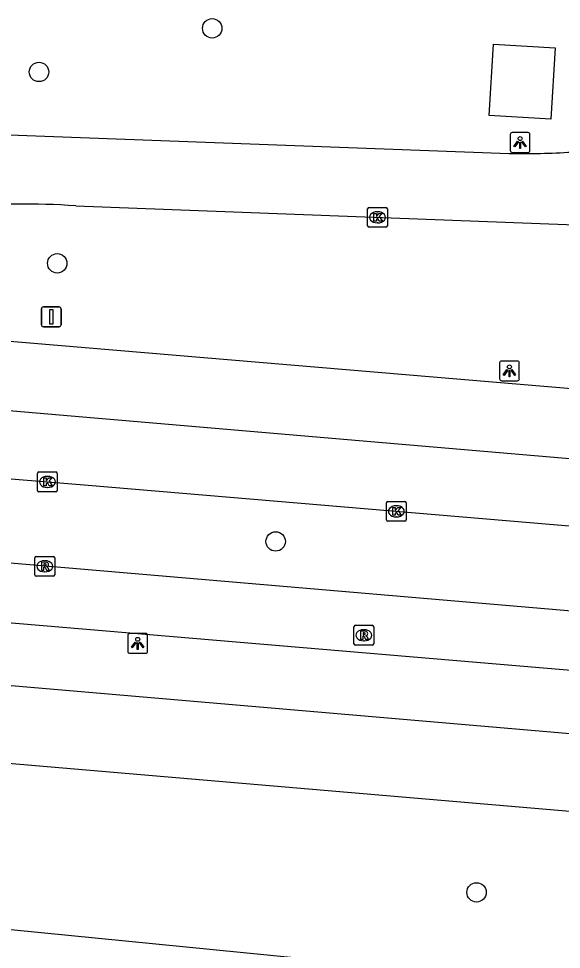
# Model space of a CAD drawing. Extents: x 161848 to 162726, y 385382 to 386521.
# Drawn here: x 162010.45 to 162037.82, y 386466.82 to 386513.74 of the extents above; entities that cross this region are included whole.
import ezdxf

# ---------------------------------------------------------------- set-up
doc = ezdxf.new("R2010")
doc.units = 0
for name, color, linetype in [('IMGEO_Berm_groen', 7, 'Continuous'), ('IMGEO_Boom', 7, 'Continuous'), ('IMGEO_Fietspad_gesloten', 7, 'Continuous'), ('IMGEO_Groenvoorziening', 7, 'Continuous'), ('IMGEO_Kolk', 7, 'Continuous'), ('IMGEO_Lichtpunt', 7, 'Continuous'), ('IMGEO_OVBaan_gesloten', 7, 'Continuous'), ('IMGEO_Rijbaan_regionaal_gesloten', 7, 'Continuous'), ('IMGEO_Rioolput', 7, 'Continuous'), ('IMGEO_Verkeersbordpaal', 7, 'Continuous'), ('IMGEO_Voetpad_open', 7, 'Continuous')]:
    doc.layers.add(name, color=color, linetype=linetype)

msp = doc.modelspace()

# ---------------------------------------------------------------- linework, layer by layer
at = {"layer": 'IMGEO_Berm_groen'}
msp.add_lwpolyline([(161997.655, 386469.021), (162000.068, 386477.051), (162054.173, 386472.418)], dxfattribs=at)
at = {"layer": 'IMGEO_Boom'}
for centre in [(162020.207, 386513.249), (162011.475, 386511.049), (162012.394, 386501.403), (162023.41, 386487.381), (162033.538, 386469.692)]:
    msp.add_circle(centre, 0.489, dxfattribs=at)
at = {"layer": 'IMGEO_Fietspad_gesloten'}
for points in [[(162137.028, 386475.324), (162130.159, 386475.992), (162090.647, 386479.403), (162007.651, 386486.482), (162003.036, 386486.821)], [(162152.75, 386470.212), (162147.786, 386470.716), (162110.939, 386474.623), (162095.249, 386475.917), (162059.758, 386479.07), (161997.359, 386484.34)]]:
    msp.add_lwpolyline(points, dxfattribs=at)
at = {"layer": 'IMGEO_Groenvoorziening'}
msp.add_lwpolyline([(162053.585, 386463.502), (162000, 386468.789), (161997.655, 386469.021)], dxfattribs=at)
at = {"layer": 'IMGEO_Kolk'}
for p, q in [((162028.043, 386503.296), (162028.043, 386504.148)), ((162028.118, 386504.222), (162028.97, 386504.222)), ((162028.531, 386504.002), (162028.556, 386504.002)), ((162029.044, 386504.148), (162029.044, 386503.296)), ((162028.97, 386503.222), (162028.118, 386503.222)), ((162028.554, 386503.442), (162028.529, 386503.442)), ((162011.472, 386490.884), (162012.324, 386490.884)), ((162011.397, 386489.958), (162011.397, 386490.81)), ((162011.885, 386490.664), (162011.91, 386490.664)), ((162012.398, 386490.81), (162012.398, 386489.958)), ((162011.908, 386490.104), (162011.883, 386490.104)), ((162012.324, 386489.884), (162011.472, 386489.884)), ((162028.993, 386488.474), (162028.993, 386489.326)), ((162029.068, 386489.4), (162029.92, 386489.4)), ((162029.481, 386489.18), (162029.506, 386489.18)), ((162029.994, 386489.326), (162029.994, 386488.474)), ((162029.504, 386488.62), (162029.479, 386488.62)), ((162029.92, 386488.4), (162029.068, 386488.4))]:
    msp.add_line(p, q, dxfattribs=at)
for points in [[(162028.043, 386503.296), (162028.043, 386504.148)], [(162028.118, 386504.222), (162028.97, 386504.222)], [(162029.044, 386504.148), (162029.044, 386503.296)], [(162028.364, 386503.922), (162028.487, 386503.922), (162028.487, 386503.771), (162028.617, 386503.922), (162028.781, 386503.922), (162028.635, 386503.771), (162028.788, 386503.522), (162028.636, 386503.522), (162028.551, 386503.686), (162028.487, 386503.619), (162028.487, 386503.522), (162028.364, 386503.522), (162028.364, 386503.922)], [(162028.97, 386503.222), (162028.118, 386503.222)], [(162011.472, 386490.884), (162012.324, 386490.884)], [(162011.397, 386489.958), (162011.397, 386490.81)], [(162011.718, 386490.584), (162011.841, 386490.584), (162011.841, 386490.433), (162011.971, 386490.584), (162012.135, 386490.584), (162011.989, 386490.433), (162012.142, 386490.184), (162011.99, 386490.184), (162011.905, 386490.348), (162011.841, 386490.281), (162011.841, 386490.184), (162011.718, 386490.184), (162011.718, 386490.584)], [(162012.398, 386490.81), (162012.398, 386489.958)], [(162012.324, 386489.884), (162011.472, 386489.884)], [(162028.993, 386488.474), (162028.993, 386489.326)], [(162029.068, 386489.4), (162029.92, 386489.4)], [(162029.314, 386489.1), (162029.437, 386489.1), (162029.437, 386488.949), (162029.567, 386489.1), (162029.731, 386489.1), (162029.585, 386488.949), (162029.738, 386488.7), (162029.586, 386488.7), (162029.501, 386488.864), (162029.437, 386488.797), (162029.437, 386488.7), (162029.314, 386488.7), (162029.314, 386489.1)], [(162029.994, 386489.326), (162029.994, 386488.474)], [(162029.92, 386488.4), (162029.068, 386488.4)]]:
    msp.add_lwpolyline(points, dxfattribs=at)
for centre, start, end in [((162028.12, 386504.146), 91.552, 178.448), ((162028.12, 386504.146), 91.552, 178.448), ((162028.968, 386504.146), 1.552, 88.448), ((162028.968, 386504.146), 1.552, 88.448), ((162028.12, 386503.298), 181.552, 268.448), ((162028.12, 386503.298), 181.552, 268.448), ((162028.968, 386503.298), 271.552, 358.448), ((162028.968, 386503.298), 271.552, 358.448), ((162011.474, 386490.808), 91.552, 178.448), ((162011.474, 386490.808), 91.552, 178.448), ((162012.322, 386490.808), 1.552, 88.448), ((162012.322, 386490.808), 1.552, 88.448), ((162011.474, 386489.96), 181.552, 268.448), ((162011.474, 386489.96), 181.552, 268.448), ((162012.322, 386489.96), 271.552, 358.448), ((162012.322, 386489.96), 271.552, 358.448), ((162029.07, 386489.324), 91.552, 178.448), ((162029.07, 386489.324), 91.552, 178.448), ((162029.918, 386489.324), 1.552, 88.448), ((162029.918, 386489.324), 1.552, 88.448), ((162029.07, 386488.476), 181.552, 268.448), ((162029.07, 386488.476), 181.552, 268.448), ((162029.918, 386488.476), 271.552, 358.448), ((162029.918, 386488.476), 271.552, 358.448)]:
    msp.add_arc(centre, 0.0765, start, end, dxfattribs=at)
for centre, major_axis, ratio, start_param, end_param in [((162028.53, 386503.722), (-0.387, 0.002), 0.722429, 4.712389, 7.853982), ((162028.555, 386503.722), (-0.39, 0.002), 0.717154, 1.570796, 4.712389), ((162011.884, 386490.384), (-0.387, 0.002), 0.722429, 4.712389, 7.853982), ((162011.909, 386490.384), (-0.39, 0.002), 0.717154, 1.570796, 4.712389), ((162029.48, 386488.9), (-0.387, 0.002), 0.722429, 4.712389, 7.853982), ((162029.505, 386488.9), (-0.39, 0.002), 0.717154, 1.570796, 4.712389)]:
    msp.add_ellipse(centre, major_axis=major_axis, ratio=ratio, start_param=start_param, end_param=end_param, dxfattribs=at)
at = {"layer": 'IMGEO_Lichtpunt'}
for p, q in [((162035.238, 386507.895), (162035.238, 386507.088)), ((162035.238, 386507.895), (162035.238, 386507.088)), ((162036.14, 386507.99), (162035.332, 386507.99)), ((162036.14, 386507.99), (162035.332, 386507.99)), ((162036.234, 386507.088), (162036.234, 386507.895)), ((162036.234, 386507.088), (162036.234, 386507.895)), ((162035.332, 386506.994), (162036.14, 386506.994)), ((162035.332, 386506.994), (162036.14, 386506.994)), ((162034.7, 386496.382), (162034.7, 386495.575)), ((162034.7, 386496.382), (162034.7, 386495.575)), ((162035.602, 386496.477), (162034.794, 386496.477)), ((162035.602, 386496.477), (162034.794, 386496.477)), ((162035.696, 386495.575), (162035.696, 386496.382)), ((162035.696, 386495.575), (162035.696, 386496.382)), ((162034.794, 386495.481), (162035.602, 386495.481)), ((162034.794, 386495.481), (162035.602, 386495.481)), ((162015.953, 386482.649), (162015.953, 386481.842)), ((162015.953, 386482.649), (162015.953, 386481.842)), ((162016.855, 386482.744), (162016.047, 386482.744)), ((162016.855, 386482.744), (162016.047, 386482.744)), ((162016.949, 386481.842), (162016.949, 386482.649)), ((162016.949, 386481.842), (162016.949, 386482.649)), ((162016.047, 386481.748), (162016.855, 386481.748)), ((162016.047, 386481.748), (162016.855, 386481.748))]:
    msp.add_line(p, q, dxfattribs=at)
for points in [[(162035.612, 386507.559), (162035.651, 386507.531), (162035.463, 386507.269), (162035.425, 386507.296), (162035.612, 386507.559)], [(162035.714, 386507.511), (162035.761, 386507.511), (162035.761, 386507.189), (162035.714, 386507.189), (162035.714, 386507.511)], [(162035.824, 386507.531), (162035.862, 386507.558), (162036.049, 386507.296), (162036.01, 386507.268), (162035.824, 386507.531)], [(162035.074, 386496.046), (162035.113, 386496.018), (162034.925, 386495.756), (162034.887, 386495.783), (162035.074, 386496.046)], [(162035.286, 386496.018), (162035.324, 386496.045), (162035.511, 386495.783), (162035.472, 386495.755), (162035.286, 386496.018)], [(162035.176, 386495.998), (162035.223, 386495.998), (162035.223, 386495.676), (162035.176, 386495.676), (162035.176, 386495.998)], [(162016.327, 386482.313), (162016.366, 386482.285), (162016.178, 386482.023), (162016.14, 386482.05), (162016.327, 386482.313)], [(162016.429, 386482.265), (162016.476, 386482.265), (162016.476, 386481.943), (162016.429, 386481.943), (162016.429, 386482.265)], [(162016.539, 386482.285), (162016.577, 386482.312), (162016.764, 386482.05), (162016.725, 386482.022), (162016.539, 386482.285)]]:
    msp.add_lwpolyline(points, dxfattribs=at)
for centre in [(162035.737, 386507.693), (162035.199, 386496.18), (162016.452, 386482.447)]:
    msp.add_circle(centre, 0.0994, dxfattribs=at)
for centre, start, end in [((162035.332, 386507.895), 90, 180), ((162035.332, 386507.895), 90, 180), ((162036.14, 386507.895), 0, 90), ((162036.14, 386507.895), 0, 90), ((162035.332, 386507.088), 180, 270), ((162035.332, 386507.088), 180, 270), ((162036.14, 386507.088), 270, 0), ((162036.14, 386507.088), 270, 360), ((162034.794, 386496.382), 90, 180), ((162034.794, 386496.382), 90, 180), ((162035.602, 386496.382), 0, 90), ((162035.602, 386496.382), 0, 90), ((162034.794, 386495.575), 180, 270), ((162034.794, 386495.575), 180, 270), ((162035.602, 386495.575), 270, 0), ((162035.602, 386495.575), 270, 360), ((162016.047, 386482.649), 90, 180), ((162016.047, 386482.649), 90, 180), ((162016.855, 386482.649), 0, 90), ((162016.855, 386482.649), 0, 90), ((162016.047, 386481.842), 180, 270), ((162016.047, 386481.842), 180, 270), ((162016.855, 386481.842), 270, 0), ((162016.855, 386481.842), 270, 360)]:
    msp.add_arc(centre, 0.0946, start, end, dxfattribs=at)
at = {"layer": 'IMGEO_OVBaan_gesloten'}
for points in [[(162110.273, 386488.603), (162092.771, 386490.488), (162003.619, 386498.001)], [(162151.907, 386481.614), (162150.934, 386481.7), (162087.587, 386487.335), (162071.717, 386488.747), (162055.732, 386490.044), (162027.625, 386492.448), (162003.459, 386494.516)], [(162003.301, 386491.087), (162013.955, 386490.216), (162070.231, 386485.46), (162125.402, 386480.772), (162137.511, 386479.644), (162151.62, 386478.363)]]:
    msp.add_lwpolyline(points, dxfattribs=at)
at = {"layer": 'IMGEO_Rijbaan_regionaal_gesloten'}
for points in [[(162000.942, 386508.222), (162035.176, 386506.94)], [(162013.326, 386504.301), (162050.887, 386502.873), (162053.003, 386502.691)]]:
    msp.add_lwpolyline(points, dxfattribs=at)
for centre, radius, start, end in [((162035.894, 386546.155), 39.222, 268.9507, 273.5809), ((162010.786, 386466.772), 37.615, 86.1282, 95.2841)]:
    msp.add_arc(centre, radius, start, end, dxfattribs=at)
at = {"layer": 'IMGEO_Rioolput'}
for p, q in [((162011.339, 386486.631), (162012.191, 386486.631)), ((162011.264, 386485.705), (162011.264, 386486.557)), ((162011.752, 386486.411), (162011.777, 386486.411)), ((162012.265, 386486.557), (162012.265, 386485.705)), ((162011.775, 386485.851), (162011.75, 386485.851)), ((162012.191, 386485.631), (162011.339, 386485.631)), ((162027.354, 386482.229), (162027.354, 386483.081)), ((162027.429, 386483.155), (162028.281, 386483.155)), ((162027.842, 386482.935), (162027.867, 386482.935)), ((162028.355, 386483.081), (162028.355, 386482.229)), ((162028.281, 386482.155), (162027.429, 386482.155)), ((162027.865, 386482.375), (162027.84, 386482.375))]:
    msp.add_line(p, q, dxfattribs=at)
for points in [[(162011.339, 386486.631), (162012.191, 386486.631)], [(162011.264, 386485.705), (162011.264, 386486.557)], [(162011.853, 386486.329), (162011.601, 386486.331), (162011.601, 386485.931)], [(162011.779, 386486.25), (162011.725, 386486.25), (162011.725, 386486.169)], [(162011.725, 386486.169), (162011.777, 386486.169)], [(162012.265, 386486.557), (162012.265, 386485.705)], [(162011.601, 386485.931), (162011.725, 386485.931), (162011.725, 386486.093), (162011.736, 386486.093)], [(162011.783, 386486.064), (162011.854, 386485.931), (162011.994, 386485.931), (162011.929, 386486.057)], [(162012.191, 386485.631), (162011.339, 386485.631)], [(162027.354, 386482.229), (162027.354, 386483.081)], [(162027.429, 386483.155), (162028.281, 386483.155)], [(162028.355, 386483.081), (162028.355, 386482.229)], [(162027.943, 386482.853), (162027.691, 386482.855), (162027.691, 386482.455)], [(162027.691, 386482.455), (162027.815, 386482.455), (162027.815, 386482.617), (162027.826, 386482.617)], [(162027.869, 386482.774), (162027.815, 386482.774), (162027.815, 386482.693)], [(162027.815, 386482.693), (162027.867, 386482.693)], [(162027.873, 386482.588), (162027.944, 386482.455), (162028.084, 386482.455), (162028.019, 386482.581)], [(162028.281, 386482.155), (162027.429, 386482.155)]]:
    msp.add_lwpolyline(points, dxfattribs=at)
for centre, radius, start, end in [((162011.341, 386486.555), 0.0765, 91.552, 178.448), ((162011.341, 386486.555), 0.0765, 91.552, 178.448), ((162012.189, 386486.555), 0.0765, 1.552, 88.448), ((162012.189, 386486.555), 0.0765, 1.552, 88.448), ((162011.761, 386486.358), 0.19, 274.7715, 282.9687), ((162011.785, 386486.154), 0.0964, 77.0061, 93.1865), ((162011.799, 386486.211), 0.0378, 276.6634, 79.6772), ((162011.852, 386486.219), 0.109, 350.3612, 89.416), ((162011.85, 386486.219), 0.112, 277.5842, 350.9817), ((162011.341, 386485.707), 0.0765, 181.552, 268.448), ((162011.341, 386485.707), 0.0765, 181.552, 268.448), ((162011.735, 386486.04), 0.0533, 26.0293, 88.6989), ((162011.834, 386486.004), 0.108, 29.5134, 73.7905), ((162012.189, 386485.707), 0.0765, 271.552, 358.448), ((162012.189, 386485.707), 0.0765, 271.552, 358.448), ((162027.431, 386483.079), 0.0765, 91.552, 178.448), ((162027.431, 386483.079), 0.0765, 91.552, 178.448), ((162028.279, 386483.079), 0.0765, 1.552, 88.448), ((162028.279, 386483.079), 0.0765, 1.552, 88.448), ((162027.825, 386482.564), 0.0533, 26.0293, 88.6989), ((162027.851, 386482.882), 0.19, 274.7715, 282.9687), ((162027.875, 386482.678), 0.0964, 77.0061, 93.1865), ((162027.889, 386482.735), 0.0378, 276.6634, 79.6772), ((162027.942, 386482.743), 0.109, 350.3612, 89.416), ((162027.94, 386482.743), 0.112, 277.5842, 350.9817), ((162027.924, 386482.528), 0.108, 29.5134, 73.7905), ((162027.431, 386482.231), 0.0765, 181.552, 268.448), ((162027.431, 386482.231), 0.0765, 181.552, 268.448), ((162028.279, 386482.231), 0.0765, 271.552, 358.448), ((162028.279, 386482.231), 0.0765, 271.552, 358.448)]:
    msp.add_arc(centre, radius, start, end, dxfattribs=at)
for centre, major_axis, ratio, start_param, end_param in [((162011.751, 386486.131), (-0.387, 0.002), 0.722429, 4.712389, 7.853982), ((162011.776, 386486.131), (-0.39, 0.002), 0.717154, 1.570796, 4.712389), ((162027.841, 386482.655), (-0.387, 0.002), 0.722429, 4.712389, 7.853982), ((162027.866, 386482.655), (-0.39, 0.002), 0.717154, 1.570796, 4.712389)]:
    msp.add_ellipse(centre, major_axis=major_axis, ratio=ratio, start_param=start_param, end_param=end_param, dxfattribs=at)
at = {"layer": 'IMGEO_Verkeersbordpaal'}
for p, q in [((162011.596, 386498.302), (162011.596, 386499.102)), ((162011.596, 386499.102), (162011.596, 386498.302)), ((162011.696, 386499.202), (162012.486, 386499.202)), ((162012.486, 386499.202), (162011.696, 386499.202)), ((162012.586, 386499.102), (162012.586, 386498.302)), ((162012.586, 386498.302), (162012.586, 386499.102)), ((162012.486, 386498.202), (162011.696, 386498.202)), ((162011.696, 386498.202), (162012.486, 386498.202))]:
    msp.add_line(p, q, dxfattribs=at)
msp.add_lwpolyline([(162012.016, 386499.077), (162012.166, 386499.077), (162012.166, 386498.327), (162012.016, 386498.327), (162012.016, 386499.077)], dxfattribs=at)
for centre, start, end in [((162011.696, 386499.102), 90, 180), ((162011.696, 386499.102), 90, 180), ((162012.486, 386499.102), 0, 90), ((162012.486, 386499.102), 360, 90), ((162011.696, 386498.302), 180, 270), ((162011.696, 386498.302), 180, 270), ((162012.486, 386498.302), 270, 0), ((162012.486, 386498.302), 270, 0)]:
    msp.add_arc(centre, 0.1, start, end, dxfattribs=at)
at = {"layer": 'IMGEO_Voetpad_open'}
for points in [[(162034.39, 386512.456), (162037.499, 386512.269), (162037.283, 386508.672), (162034.174, 386508.859), (162034.39, 386512.456)], [(161998.707, 386481.099), (162059.979, 386475.844)]]:
    msp.add_lwpolyline(points, dxfattribs=at)

doc.saveas('drawing.dxf')
